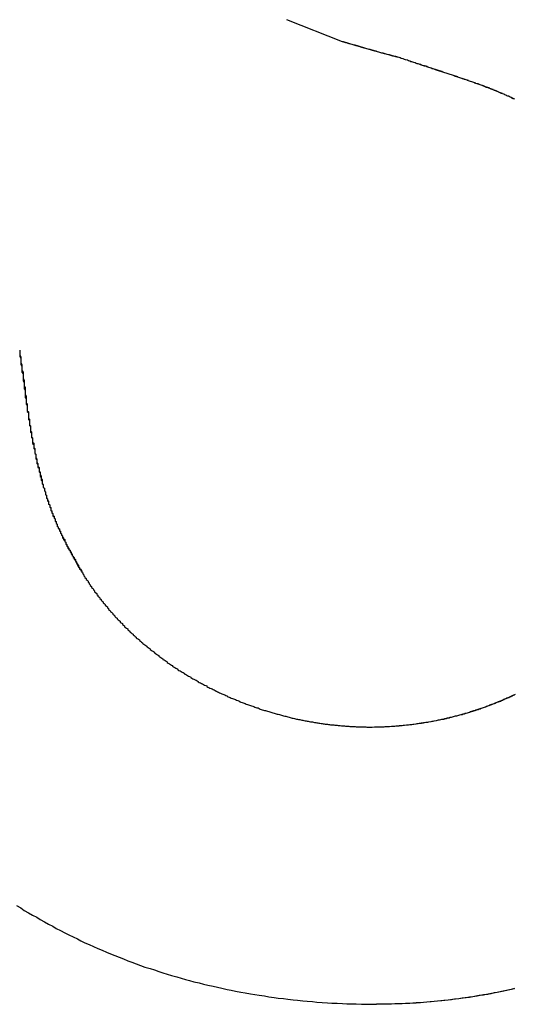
# Model space of a CAD drawing. Extents: x 1107 to 4046, y 937 to 3355.
# Tile 778 of 861: x 3055.159 to 3055.622, y 1749.365 to 1750.286. Entities that reach past the tile are written whole.
import ezdxf

# ---------------------------------------------------------------- set-up
doc = ezdxf.new("R2010")
doc.units = 0
doc.layers.add('KF_VIDA_L___C_LEFT', color=7, linetype='CONTINUOUS')

# ---------------------------------------------------------------- blocks, each defined once
blk = doc.blocks.new('KF_VIDA_L___C_LEFT')
at = {"layer": 'KF_VIDA_L___C_LEFT'}
blk.add_line((166.15814, 61.05241), (166.10585, 61.07299), dxfattribs=at)
blk.add_line((166.15814, 61.05241), (166.10585, 61.07299), dxfattribs=at)
for points in [[(166.211, 61.0377, 0), (166.21, 61.0378, 0), (166.21, 61.0379, 0), (166.209, 61.038, 0), (166.209, 61.0382, 0), (166.208, 61.0383, 0), (166.208, 61.0385, 0), (166.207, 61.0386, 0), (166.207, 61.0387, 0), (166.206, 61.0389, 0), (166.205, 61.039, 0), (166.205, 61.0391, 0), (166.204, 61.0393, 0), (166.204, 61.0394, 0), (166.203, 61.0395, 0), (166.203, 61.0397, 0), (166.202, 61.0398, 0), (166.202, 61.04, 0), (166.201, 61.0401, 0), (166.201, 61.0402, 0), (166.2, 61.0404, 0), (166.2, 61.0405, 0), (166.199, 61.0407, 0), (166.199, 61.0408, 0), (166.198, 61.041, 0), (166.198, 61.0411, 0), (166.197, 61.0413, 0), (166.197, 61.0414, 0), (166.196, 61.0415, 0), (166.196, 61.0417, 0), (166.195, 61.0418, 0), (166.194, 61.042, 0), (166.194, 61.0421, 0), (166.193, 61.0423, 0), (166.193, 61.0424, 0), (166.192, 61.0426, 0), (166.192, 61.0427, 0), (166.191, 61.0429, 0), (166.191, 61.043, 0), (166.19, 61.0432, 0), (166.19, 61.0433, 0), (166.189, 61.0435, 0), (166.188, 61.0436, 0), (166.188, 61.0438, 0), (166.187, 61.0439, 0), (166.187, 61.0441, 0), (166.186, 61.0442, 0), (166.186, 61.0444, 0), (166.185, 61.0446, 0), (166.185, 61.0447, 0), (166.184, 61.0449, 0), (166.184, 61.045, 0), (166.183, 61.0452, 0), (166.182, 61.0453, 0), (166.182, 61.0455, 0), (166.181, 61.0457, 0), (166.181, 61.0458, 0), (166.18, 61.046, 0), (166.18, 61.0461, 0), (166.179, 61.0463, 0), (166.178, 61.0465, 0), (166.178, 61.0466, 0), (166.177, 61.0468, 0), (166.177, 61.0469, 0), (166.176, 61.0471, 0), (166.176, 61.0473, 0), (166.175, 61.0474, 0), (166.175, 61.0476, 0), (166.174, 61.0478, 0), (166.173, 61.0479, 0), (166.173, 61.0481, 0), (166.172, 61.0483, 0), (166.172, 61.0484, 0), (166.171, 61.0486, 0), (166.17, 61.0488, 0), (166.17, 61.0489, 0), (166.169, 61.0491, 0), (166.169, 61.0493, 0), (166.168, 61.0494, 0), (166.168, 61.0496, 0), (166.167, 61.0498, 0), (166.166, 61.05, 0), (166.166, 61.0501, 0), (166.165, 61.0503, 0), (166.165, 61.0505, 0), (166.164, 61.0506, 0), (166.163, 61.0508, 0), (166.163, 61.051, 0), (166.162, 61.0512, 0), (166.162, 61.0513, 0), (166.161, 61.0515, 0), (166.161, 61.0517, 0), (166.16, 61.0519, 0), (166.159, 61.0521, 0), (166.159, 61.0522, 0), (166.158, 61.0524, 0)], [(166.211, 61.0377, 0), (166.21, 61.0378, 0), (166.21, 61.0379, 0), (166.209, 61.0381, 0), (166.208, 61.0382, 0), (166.208, 61.0384, 0), (166.207, 61.0385, 0), (166.207, 61.0386, 0), (166.206, 61.0388, 0), (166.206, 61.0389, 0), (166.205, 61.0391, 0), (166.205, 61.0392, 0), (166.204, 61.0394, 0), (166.204, 61.0395, 0), (166.203, 61.0396, 0), (166.203, 61.0398, 0), (166.202, 61.0399, 0), (166.202, 61.0401, 0), (166.201, 61.0402, 0), (166.2, 61.0404, 0), (166.2, 61.0405, 0), (166.199, 61.0407, 0), (166.199, 61.0408, 0), (166.198, 61.041, 0), (166.198, 61.0411, 0), (166.197, 61.0412, 0), (166.197, 61.0414, 0), (166.196, 61.0415, 0), (166.196, 61.0417, 0), (166.195, 61.0418, 0), (166.194, 61.042, 0), (166.194, 61.0421, 0), (166.193, 61.0423, 0), (166.193, 61.0424, 0), (166.192, 61.0426, 0), (166.192, 61.0427, 0), (166.191, 61.0429, 0), (166.191, 61.043, 0), (166.19, 61.0432, 0), (166.19, 61.0434, 0), (166.189, 61.0435, 0), (166.188, 61.0437, 0), (166.188, 61.0438, 0), (166.187, 61.044, 0), (166.187, 61.0441, 0), (166.186, 61.0443, 0), (166.186, 61.0444, 0), (166.185, 61.0446, 0), (166.185, 61.0447, 0), (166.184, 61.0449, 0), (166.184, 61.0451, 0), (166.183, 61.0452, 0), (166.182, 61.0454, 0), (166.182, 61.0455, 0), (166.181, 61.0457, 0), (166.181, 61.0458, 0), (166.18, 61.046, 0), (166.18, 61.0462, 0), (166.179, 61.0463, 0), (166.179, 61.0465, 0), (166.178, 61.0466, 0), (166.177, 61.0468, 0), (166.177, 61.0469, 0), (166.176, 61.0471, 0), (166.176, 61.0473, 0), (166.175, 61.0474, 0), (166.175, 61.0476, 0), (166.174, 61.0478, 0), (166.173, 61.0479, 0), (166.173, 61.0481, 0), (166.172, 61.0482, 0), (166.172, 61.0484, 0), (166.171, 61.0486, 0), (166.171, 61.0487, 0), (166.17, 61.0489, 0), (166.17, 61.0491, 0), (166.169, 61.0492, 0), (166.168, 61.0494, 0), (166.168, 61.0496, 0), (166.167, 61.0497, 0), (166.167, 61.0499, 0), (166.166, 61.05, 0), (166.166, 61.0502, 0), (166.165, 61.0504, 0), (166.164, 61.0505, 0), (166.164, 61.0507, 0), (166.163, 61.0509, 0), (166.163, 61.0511, 0), (166.162, 61.0512, 0), (166.162, 61.0514, 0), (166.161, 61.0516, 0), (166.16, 61.0517, 0), (166.16, 61.0519, 0), (166.159, 61.0521, 0), (166.159, 61.0522, 0), (166.158, 61.0524, 0)], [(166.319, 60.9989, 0), (166.318, 60.9992, 0), (166.317, 60.9995, 0), (166.317, 60.9998, 0), (166.316, 61.0001, 0), (166.315, 61.0004, 0), (166.315, 61.0007, 0), (166.314, 61.001, 0), (166.313, 61.0013, 0), (166.313, 61.0016, 0), (166.312, 61.0019, 0), (166.312, 61.0022, 0), (166.311, 61.0024, 0), (166.31, 61.0027, 0), (166.31, 61.003, 0), (166.309, 61.0033, 0), (166.308, 61.0036, 0), (166.308, 61.0038, 0), (166.307, 61.0041, 0), (166.306, 61.0044, 0), (166.306, 61.0047, 0), (166.305, 61.0049, 0), (166.304, 61.0052, 0), (166.304, 61.0055, 0), (166.303, 61.0058, 0), (166.303, 61.006, 0), (166.302, 61.0063, 0), (166.301, 61.0066, 0), (166.301, 61.0068, 0), (166.3, 61.0071, 0), (166.299, 61.0074, 0), (166.299, 61.0076, 0), (166.298, 61.0079, 0), (166.297, 61.0081, 0), (166.297, 61.0084, 0), (166.296, 61.0087, 0), (166.295, 61.0089, 0), (166.295, 61.0092, 0), (166.294, 61.0095, 0), (166.293, 61.0097, 0), (166.292, 61.01, 0), (166.292, 61.0102, 0), (166.291, 61.0105, 0), (166.29, 61.0108, 0), (166.29, 61.011, 0), (166.289, 61.0113, 0), (166.288, 61.0116, 0), (166.288, 61.0118, 0), (166.287, 61.0121, 0), (166.286, 61.0123, 0), (166.285, 61.0126, 0), (166.285, 61.0129, 0), (166.284, 61.0131, 0), (166.283, 61.0134, 0), (166.282, 61.0137, 0), (166.282, 61.014, 0), (166.281, 61.0142, 0), (166.28, 61.0145, 0), (166.279, 61.0148, 0), (166.279, 61.015, 0), (166.278, 61.0153, 0), (166.277, 61.0156, 0), (166.276, 61.0159, 0), (166.275, 61.0161, 0), (166.275, 61.0164, 0), (166.274, 61.0167, 0), (166.273, 61.017, 0), (166.272, 61.0173, 0), (166.271, 61.0176, 0), (166.27, 61.0178, 0), (166.27, 61.0181, 0), (166.269, 61.0184, 0), (166.268, 61.0187, 0), (166.267, 61.019, 0), (166.266, 61.0193, 0), (166.265, 61.0196, 0), (166.264, 61.0199, 0), (166.263, 61.0202, 0), (166.263, 61.0205, 0), (166.262, 61.0208, 0), (166.261, 61.0211, 0), (166.26, 61.0214, 0), (166.259, 61.0218, 0), (166.258, 61.0221, 0), (166.257, 61.0224, 0), (166.256, 61.0227, 0), (166.255, 61.023, 0), (166.254, 61.0234, 0), (166.253, 61.0237, 0), (166.252, 61.024, 0), (166.251, 61.0244, 0), (166.25, 61.0247, 0), (166.249, 61.025, 0), (166.248, 61.0254, 0), (166.247, 61.0257, 0), (166.246, 61.0261, 0), (166.245, 61.0264, 0), (166.244, 61.0268, 0), (166.242, 61.0271, 0), (166.241, 61.0275, 0), (166.24, 61.0279, 0), (166.239, 61.0282, 0), (166.238, 61.0286, 0), (166.237, 61.029, 0), (166.236, 61.0294, 0), (166.235, 61.0297, 0), (166.233, 61.0301, 0), (166.232, 61.0305, 0), (166.231, 61.0309, 0), (166.23, 61.0313, 0), (166.229, 61.0317, 0), (166.227, 61.0321, 0), (166.226, 61.0325, 0), (166.225, 61.0329, 0), (166.224, 61.0333, 0), (166.222, 61.0337, 0), (166.221, 61.0342, 0), (166.22, 61.0346, 0), (166.219, 61.035, 0), (166.217, 61.0354, 0), (166.216, 61.0359, 0), (166.215, 61.0363, 0), (166.213, 61.0368, 0), (166.212, 61.0372, 0), (166.211, 61.0377, 0)], [(166.319, 60.9988, 0), (166.318, 60.9991, 0), (166.317, 60.9994, 0), (166.317, 60.9997, 0), (166.316, 61.0001, 0), (166.315, 61.0004, 0), (166.315, 61.0007, 0), (166.314, 61.001, 0), (166.314, 61.0013, 0), (166.313, 61.0016, 0), (166.312, 61.0019, 0), (166.312, 61.0022, 0), (166.311, 61.0024, 0), (166.31, 61.0027, 0), (166.31, 61.003, 0), (166.309, 61.0033, 0), (166.308, 61.0036, 0), (166.308, 61.0039, 0), (166.307, 61.0042, 0), (166.306, 61.0045, 0), (166.306, 61.0047, 0), (166.305, 61.005, 0), (166.304, 61.0053, 0), (166.304, 61.0056, 0), (166.303, 61.0058, 0), (166.302, 61.0061, 0), (166.302, 61.0064, 0), (166.301, 61.0067, 0), (166.3, 61.0069, 0), (166.3, 61.0072, 0), (166.299, 61.0075, 0), (166.298, 61.0077, 0), (166.298, 61.008, 0), (166.297, 61.0083, 0), (166.296, 61.0086, 0), (166.296, 61.0088, 0), (166.295, 61.0091, 0), (166.294, 61.0094, 0), (166.294, 61.0096, 0), (166.293, 61.0099, 0), (166.292, 61.0102, 0), (166.291, 61.0104, 0), (166.291, 61.0107, 0), (166.29, 61.011, 0), (166.289, 61.0112, 0), (166.289, 61.0115, 0), (166.288, 61.0118, 0), (166.287, 61.012, 0), (166.286, 61.0123, 0), (166.286, 61.0126, 0), (166.285, 61.0128, 0), (166.284, 61.0131, 0), (166.283, 61.0134, 0), (166.283, 61.0136, 0), (166.282, 61.0139, 0), (166.281, 61.0142, 0), (166.28, 61.0144, 0), (166.28, 61.0147, 0), (166.279, 61.015, 0), (166.278, 61.0153, 0), (166.277, 61.0155, 0), (166.276, 61.0158, 0), (166.276, 61.0161, 0), (166.275, 61.0164, 0), (166.274, 61.0167, 0), (166.273, 61.0169, 0), (166.272, 61.0172, 0), (166.272, 61.0175, 0), (166.271, 61.0178, 0), (166.27, 61.0181, 0), (166.269, 61.0184, 0), (166.268, 61.0186, 0), (166.267, 61.0189, 0), (166.266, 61.0192, 0), (166.266, 61.0195, 0), (166.265, 61.0198, 0), (166.264, 61.0201, 0), (166.263, 61.0204, 0), (166.262, 61.0207, 0), (166.261, 61.021, 0), (166.26, 61.0213, 0), (166.259, 61.0216, 0), (166.258, 61.022, 0), (166.257, 61.0223, 0), (166.256, 61.0226, 0), (166.255, 61.0229, 0), (166.254, 61.0232, 0), (166.253, 61.0235, 0), (166.252, 61.0239, 0), (166.251, 61.0242, 0), (166.25, 61.0245, 0), (166.249, 61.0249, 0), (166.248, 61.0252, 0), (166.247, 61.0255, 0), (166.246, 61.0259, 0), (166.245, 61.0262, 0), (166.244, 61.0266, 0), (166.243, 61.0269, 0), (166.242, 61.0273, 0), (166.241, 61.0276, 0), (166.24, 61.028, 0), (166.239, 61.0283, 0), (166.238, 61.0287, 0), (166.237, 61.0291, 0), (166.235, 61.0294, 0), (166.234, 61.0298, 0), (166.233, 61.0302, 0), (166.232, 61.0306, 0), (166.231, 61.031, 0), (166.23, 61.0314, 0), (166.228, 61.0317, 0), (166.227, 61.0321, 0), (166.226, 61.0325, 0), (166.225, 61.0329, 0), (166.224, 61.0334, 0), (166.222, 61.0338, 0), (166.221, 61.0342, 0), (166.22, 61.0346, 0), (166.219, 61.035, 0), (166.217, 61.0355, 0), (166.216, 61.0359, 0), (166.215, 61.0363, 0), (166.213, 61.0368, 0), (166.212, 61.0372, 0), (166.211, 61.0377, 0)], [(166.319, 60.1666, 0), (166.316, 60.1658, 0), (166.313, 60.1651, 0), (166.31, 60.1644, 0), (166.307, 60.1638, 0), (166.303, 60.1631, 0), (166.3, 60.1625, 0), (166.297, 60.1618, 0), (166.294, 60.1612, 0), (166.29, 60.1607, 0), (166.287, 60.1601, 0), (166.284, 60.1596, 0), (166.28, 60.159, 0), (166.277, 60.1585, 0), (166.274, 60.158, 0), (166.271, 60.1576, 0), (166.267, 60.1571, 0), (166.264, 60.1567, 0), (166.261, 60.1563, 0), (166.257, 60.1559, 0), (166.254, 60.1555, 0), (166.251, 60.1551, 0), (166.247, 60.1548, 0), (166.244, 60.1545, 0), (166.241, 60.1542, 0), (166.237, 60.1539, 0), (166.234, 60.1536, 0), (166.231, 60.1534, 0), (166.227, 60.1532, 0), (166.224, 60.1529, 0), (166.221, 60.1528, 0), (166.217, 60.1526, 0), (166.214, 60.1524, 0), (166.21, 60.1523, 0), (166.207, 60.1522, 0), (166.204, 60.1521, 0), (166.2, 60.152, 0), (166.197, 60.152, 0), (166.194, 60.1519, 0), (166.19, 60.1519, 0)], [(166.319, 60.1663, 0), (166.316, 60.1656, 0), (166.312, 60.1649, 0), (166.309, 60.1642, 0), (166.306, 60.1636, 0), (166.303, 60.1629, 0), (166.299, 60.1623, 0), (166.296, 60.1617, 0), (166.293, 60.1611, 0), (166.29, 60.1605, 0), (166.286, 60.16, 0), (166.283, 60.1594, 0), (166.28, 60.1589, 0), (166.277, 60.1584, 0), (166.273, 60.1579, 0), (166.27, 60.1575, 0), (166.267, 60.157, 0), (166.263, 60.1566, 0), (166.26, 60.1562, 0), (166.257, 60.1558, 0), (166.253, 60.1554, 0), (166.25, 60.1551, 0), (166.247, 60.1547, 0), (166.244, 60.1544, 0), (166.24, 60.1541, 0), (166.237, 60.1538, 0), (166.234, 60.1536, 0), (166.23, 60.1533, 0), (166.227, 60.1531, 0), (166.224, 60.1529, 0), (166.22, 60.1527, 0), (166.217, 60.1526, 0), (166.214, 60.1524, 0), (166.21, 60.1523, 0), (166.207, 60.1522, 0), (166.204, 60.1521, 0), (166.2, 60.152, 0), (166.197, 60.152, 0), (166.194, 60.1519, 0), (166.19, 60.1519, 0)], [(165.856, 60.7638, 0), (165.856, 60.7618, 0), (165.856, 60.7598, 0), (165.856, 60.7578, 0), (165.857, 60.7559, 0), (165.857, 60.754, 0), (165.857, 60.7522, 0), (165.857, 60.7503, 0), (165.858, 60.7485, 0), (165.858, 60.7468, 0), (165.858, 60.745, 0), (165.858, 60.7433, 0), (165.859, 60.7416, 0), (165.859, 60.74, 0), (165.859, 60.7384, 0), (165.859, 60.7368, 0), (165.859, 60.7352, 0), (165.86, 60.7337, 0), (165.86, 60.7321, 0), (165.86, 60.7307, 0), (165.86, 60.7292, 0), (165.86, 60.7278, 0), (165.861, 60.7263, 0), (165.861, 60.7249, 0), (165.861, 60.7236, 0), (165.861, 60.7222, 0), (165.861, 60.7209, 0), (165.861, 60.7196, 0), (165.862, 60.7183, 0), (165.862, 60.717, 0), (165.862, 60.7158, 0), (165.862, 60.7146, 0), (165.862, 60.7134, 0), (165.863, 60.7122, 0), (165.863, 60.711, 0), (165.863, 60.7098, 0), (165.863, 60.7087, 0), (165.863, 60.7076, 0), (165.863, 60.7065, 0), (165.864, 60.7054, 0), (165.864, 60.7043, 0), (165.864, 60.7032, 0), (165.864, 60.7022, 0), (165.864, 60.7012, 0), (165.864, 60.7001, 0), (165.864, 60.6991, 0), (165.865, 60.6981, 0), (165.865, 60.6972, 0), (165.865, 60.6962, 0), (165.865, 60.6952, 0), (165.865, 60.6943, 0), (165.865, 60.6933, 0), (165.866, 60.6924, 0), (165.866, 60.6915, 0), (165.866, 60.6906, 0), (165.866, 60.6897, 0), (165.866, 60.6888, 0), (165.866, 60.6879, 0), (165.866, 60.6871, 0), (165.867, 60.6862, 0), (165.867, 60.6853, 0), (165.867, 60.6845, 0), (165.867, 60.6836, 0), (165.867, 60.6828, 0), (165.867, 60.682, 0), (165.868, 60.6812, 0), (165.868, 60.6803, 0), (165.868, 60.6795, 0), (165.868, 60.6787, 0), (165.868, 60.6779, 0), (165.868, 60.6771, 0), (165.868, 60.6764, 0), (165.869, 60.6756, 0), (165.869, 60.6748, 0), (165.869, 60.674, 0), (165.869, 60.6733, 0), (165.869, 60.6725, 0), (165.869, 60.6717, 0), (165.87, 60.671, 0), (165.87, 60.6702, 0), (165.87, 60.6695, 0), (165.87, 60.6687, 0), (165.87, 60.668, 0), (165.87, 60.6672, 0), (165.871, 60.6665, 0), (165.871, 60.6657, 0), (165.871, 60.665, 0), (165.871, 60.6643, 0), (165.871, 60.6635, 0), (165.871, 60.6628, 0), (165.871, 60.6621, 0), (165.872, 60.6614, 0), (165.872, 60.6606, 0), (165.872, 60.6599, 0), (165.872, 60.6592, 0), (165.872, 60.6585, 0), (165.872, 60.6578, 0), (165.873, 60.657, 0), (165.873, 60.6563, 0), (165.873, 60.6556, 0), (165.873, 60.6549, 0), (165.873, 60.6542, 0), (165.874, 60.6535, 0), (165.874, 60.6528, 0), (165.874, 60.6521, 0), (165.874, 60.6514, 0), (165.874, 60.6507, 0), (165.874, 60.6499, 0), (165.875, 60.6492, 0), (165.875, 60.6485, 0), (165.875, 60.6478, 0), (165.875, 60.6471, 0), (165.875, 60.6464, 0), (165.875, 60.6457, 0), (165.876, 60.645, 0), (165.876, 60.6443, 0), (165.876, 60.6437, 0), (165.876, 60.643, 0), (165.876, 60.6423, 0), (165.877, 60.6416, 0), (165.877, 60.6409, 0), (165.877, 60.6402, 0), (165.877, 60.6395, 0), (165.877, 60.6388, 0), (165.878, 60.6382, 0), (165.878, 60.6375, 0), (165.878, 60.6368, 0), (165.878, 60.6361, 0), (165.878, 60.6354, 0), (165.879, 60.6348, 0), (165.879, 60.6341, 0), (165.879, 60.6334, 0), (165.879, 60.6328, 0), (165.879, 60.6321, 0), (165.88, 60.6314, 0), (165.88, 60.6308, 0), (165.88, 60.6301, 0), (165.88, 60.6294, 0), (165.88, 60.6288, 0), (165.881, 60.6281, 0), (165.881, 60.6275, 0), (165.881, 60.6268, 0), (165.881, 60.6262, 0), (165.881, 60.6255, 0), (165.882, 60.6249, 0), (165.882, 60.6242, 0), (165.882, 60.6236, 0), (165.882, 60.6229, 0), (165.883, 60.6223, 0), (165.883, 60.6217, 0), (165.883, 60.621, 0), (165.883, 60.6204, 0), (165.883, 60.6197, 0), (165.884, 60.6191, 0), (165.884, 60.6185, 0), (165.884, 60.6178, 0), (165.884, 60.6172, 0), (165.885, 60.6166, 0), (165.885, 60.6159, 0), (165.885, 60.6153, 0), (165.885, 60.6147, 0), (165.885, 60.614, 0), (165.886, 60.6134, 0), (165.886, 60.6128, 0), (165.886, 60.6122, 0), (165.886, 60.6115, 0), (165.887, 60.6109, 0), (165.887, 60.6103, 0), (165.887, 60.6097, 0), (165.887, 60.6091, 0), (165.888, 60.6084, 0), (165.888, 60.6078, 0), (165.888, 60.6072, 0), (165.888, 60.6066, 0), (165.889, 60.606, 0), (165.889, 60.6053, 0), (165.889, 60.6047, 0), (165.889, 60.6041, 0), (165.89, 60.6035, 0), (165.89, 60.6029, 0), (165.89, 60.6023, 0), (165.89, 60.6017, 0), (165.891, 60.601, 0), (165.891, 60.6004, 0), (165.891, 60.5998, 0), (165.891, 60.5992, 0), (165.892, 60.5986, 0), (165.892, 60.598, 0), (165.892, 60.5974, 0), (165.893, 60.5968, 0), (165.893, 60.5962, 0), (165.893, 60.5956, 0), (165.893, 60.595, 0), (165.894, 60.5944, 0), (165.894, 60.5937, 0), (165.894, 60.5931, 0), (165.894, 60.5925, 0), (165.895, 60.5919, 0), (165.895, 60.5913, 0), (165.895, 60.5907, 0), (165.896, 60.5901, 0), (165.896, 60.5895, 0), (165.896, 60.5889, 0), (165.896, 60.5883, 0), (165.897, 60.5877, 0), (165.897, 60.5871, 0), (165.897, 60.5865, 0), (165.898, 60.5859, 0), (165.898, 60.5853, 0), (165.898, 60.5847, 0), (165.899, 60.5841, 0), (165.899, 60.5835, 0), (165.899, 60.5829, 0), (165.899, 60.5823, 0), (165.9, 60.5817, 0), (165.9, 60.5811, 0), (165.9, 60.5805, 0), (165.901, 60.5799, 0), (165.901, 60.5793, 0), (165.901, 60.5787, 0), (165.902, 60.5781, 0), (165.902, 60.5775, 0), (165.902, 60.5769, 0), (165.903, 60.5763, 0), (165.903, 60.5757, 0), (165.903, 60.5752, 0), (165.904, 60.5746, 0), (165.904, 60.574, 0), (165.904, 60.5734, 0), (165.905, 60.5728, 0), (165.905, 60.5722, 0), (165.905, 60.5716, 0), (165.906, 60.571, 0), (165.906, 60.5704, 0), (165.906, 60.5698, 0), (165.907, 60.5692, 0), (165.907, 60.5686, 0), (165.907, 60.568, 0), (165.908, 60.5674, 0), (165.908, 60.5668, 0), (165.908, 60.5662, 0), (165.909, 60.5656, 0), (165.909, 60.565, 0), (165.909, 60.5644, 0), (165.91, 60.5637, 0), (165.91, 60.5631, 0), (165.91, 60.5625, 0), (165.911, 60.5619, 0), (165.911, 60.5613, 0), (165.911, 60.5607, 0), (165.912, 60.5601, 0), (165.912, 60.5595, 0), (165.913, 60.5589, 0), (165.913, 60.5583, 0), (165.913, 60.5577, 0), (165.914, 60.5571, 0)], [(165.856, 60.7638, 0), (165.856, 60.7617, 0), (165.856, 60.7596, 0), (165.857, 60.7576, 0), (165.857, 60.7556, 0), (165.857, 60.7537, 0), (165.857, 60.7518, 0), (165.858, 60.75, 0), (165.858, 60.7482, 0), (165.858, 60.7465, 0), (165.858, 60.7448, 0), (165.859, 60.7432, 0), (165.859, 60.7416, 0), (165.859, 60.74, 0), (165.859, 60.7385, 0), (165.859, 60.7371, 0), (165.86, 60.7356, 0), (165.86, 60.7342, 0), (165.86, 60.7329, 0), (165.86, 60.7315, 0), (165.86, 60.7302, 0), (165.861, 60.729, 0), (165.861, 60.7277, 0), (165.861, 60.7265, 0), (165.861, 60.7253, 0), (165.861, 60.7242, 0), (165.861, 60.7231, 0), (165.861, 60.7219, 0), (165.862, 60.7208, 0), (165.862, 60.7198, 0), (165.862, 60.7187, 0), (165.862, 60.7177, 0), (165.862, 60.7167, 0), (165.862, 60.7157, 0), (165.862, 60.7147, 0), (165.863, 60.7137, 0), (165.863, 60.7127, 0), (165.863, 60.7118, 0), (165.863, 60.7108, 0), (165.863, 60.7099, 0), (165.863, 60.709, 0), (165.863, 60.7081, 0), (165.863, 60.7072, 0), (165.864, 60.7063, 0), (165.864, 60.7054, 0), (165.864, 60.7045, 0), (165.864, 60.7036, 0), (165.864, 60.7027, 0), (165.864, 60.7018, 0), (165.864, 60.7009, 0), (165.864, 60.7001, 0), (165.865, 60.6992, 0), (165.865, 60.6983, 0), (165.865, 60.6974, 0), (165.865, 60.6965, 0), (165.865, 60.6956, 0), (165.865, 60.6948, 0), (165.865, 60.6939, 0), (165.866, 60.693, 0), (165.866, 60.6921, 0), (165.866, 60.6912, 0), (165.866, 60.6903, 0), (165.866, 60.6893, 0), (165.866, 60.6884, 0), (165.867, 60.6875, 0), (165.867, 60.6866, 0), (165.867, 60.6856, 0), (165.867, 60.6847, 0), (165.867, 60.6837, 0), (165.867, 60.6828, 0), (165.868, 60.6818, 0), (165.868, 60.6808, 0), (165.868, 60.6799, 0), (165.868, 60.6789, 0), (165.868, 60.6779, 0), (165.869, 60.6769, 0), (165.869, 60.6759, 0), (165.869, 60.6748, 0), (165.869, 60.6738, 0), (165.869, 60.6728, 0), (165.87, 60.6717, 0), (165.87, 60.6707, 0), (165.87, 60.6696, 0), (165.87, 60.6685, 0), (165.87, 60.6675, 0), (165.871, 60.6664, 0), (165.871, 60.6653, 0), (165.871, 60.6642, 0), (165.871, 60.6631, 0), (165.872, 60.662, 0), (165.872, 60.6609, 0), (165.872, 60.6597, 0), (165.872, 60.6586, 0), (165.873, 60.6575, 0), (165.873, 60.6563, 0), (165.873, 60.6552, 0), (165.874, 60.6541, 0), (165.874, 60.6529, 0), (165.874, 60.6518, 0), (165.874, 60.6506, 0), (165.875, 60.6495, 0), (165.875, 60.6483, 0), (165.875, 60.6471, 0), (165.876, 60.646, 0), (165.876, 60.6448, 0), (165.876, 60.6437, 0), (165.877, 60.6425, 0), (165.877, 60.6414, 0), (165.877, 60.6402, 0), (165.877, 60.6391, 0), (165.878, 60.6379, 0), (165.878, 60.6368, 0), (165.878, 60.6356, 0), (165.879, 60.6345, 0), (165.879, 60.6334, 0), (165.879, 60.6322, 0), (165.88, 60.6311, 0), (165.88, 60.63, 0), (165.88, 60.6289, 0), (165.881, 60.6278, 0), (165.881, 60.6267, 0), (165.881, 60.6256, 0), (165.882, 60.6245, 0), (165.882, 60.6234, 0), (165.883, 60.6223, 0), (165.883, 60.6212, 0), (165.883, 60.6202, 0), (165.884, 60.6191, 0), (165.884, 60.6181, 0), (165.884, 60.617, 0), (165.885, 60.616, 0), (165.885, 60.6149, 0), (165.885, 60.6139, 0), (165.886, 60.6129, 0), (165.886, 60.6119, 0), (165.887, 60.6109, 0), (165.887, 60.6099, 0), (165.887, 60.6089, 0), (165.888, 60.6079, 0), (165.888, 60.6069, 0), (165.889, 60.6059, 0), (165.889, 60.605, 0), (165.889, 60.604, 0), (165.89, 60.603, 0), (165.89, 60.6021, 0), (165.891, 60.6011, 0), (165.891, 60.6002, 0), (165.891, 60.5993, 0), (165.892, 60.5983, 0), (165.892, 60.5974, 0), (165.893, 60.5965, 0), (165.893, 60.5956, 0), (165.893, 60.5947, 0), (165.894, 60.5938, 0), (165.894, 60.5929, 0), (165.895, 60.592, 0), (165.895, 60.5911, 0), (165.896, 60.5902, 0), (165.896, 60.5893, 0), (165.897, 60.5884, 0), (165.897, 60.5875, 0), (165.898, 60.5866, 0), (165.898, 60.5857, 0), (165.898, 60.5848, 0), (165.899, 60.5839, 0), (165.899, 60.583, 0), (165.9, 60.5821, 0), (165.9, 60.5812, 0), (165.901, 60.5803, 0), (165.901, 60.5794, 0), (165.902, 60.5785, 0), (165.902, 60.5775, 0), (165.903, 60.5766, 0), (165.903, 60.5757, 0), (165.904, 60.5747, 0), (165.904, 60.5738, 0), (165.905, 60.5728, 0), (165.905, 60.5719, 0), (165.906, 60.5709, 0), (165.907, 60.5699, 0), (165.907, 60.5689, 0), (165.908, 60.5679, 0), (165.908, 60.5669, 0), (165.909, 60.5659, 0), (165.909, 60.5648, 0), (165.91, 60.5638, 0), (165.911, 60.5627, 0), (165.911, 60.5616, 0), (165.912, 60.5605, 0), (165.912, 60.5594, 0), (165.913, 60.5582, 0), (165.914, 60.5571, 0)], [(166.184, 60.4113, 0), (166.186, 60.4113, 0), (166.188, 60.4114, 0), (166.19, 60.4114, 0), (166.191, 60.4114, 0), (166.193, 60.4115, 0), (166.195, 60.4116, 0), (166.197, 60.4116, 0), (166.199, 60.4117, 0), (166.2, 60.4118, 0), (166.202, 60.4119, 0), (166.204, 60.412, 0), (166.206, 60.4121, 0), (166.208, 60.4123, 0), (166.209, 60.4124, 0), (166.211, 60.4126, 0), (166.213, 60.4127, 0), (166.215, 60.4129, 0), (166.216, 60.4131, 0), (166.218, 60.4133, 0), (166.22, 60.4135, 0), (166.222, 60.4137, 0), (166.224, 60.4139, 0), (166.225, 60.4141, 0), (166.227, 60.4143, 0), (166.229, 60.4146, 0), (166.231, 60.4148, 0), (166.232, 60.4151, 0), (166.234, 60.4154, 0), (166.236, 60.4157, 0), (166.238, 60.4159, 0), (166.239, 60.4163, 0), (166.241, 60.4166, 0), (166.243, 60.4169, 0), (166.244, 60.4172, 0), (166.246, 60.4175, 0), (166.248, 60.4179, 0), (166.25, 60.4183, 0), (166.251, 60.4186, 0), (166.253, 60.419, 0), (166.255, 60.4194, 0), (166.256, 60.4198, 0), (166.258, 60.4202, 0), (166.26, 60.4206, 0), (166.262, 60.421, 0), (166.263, 60.4214, 0), (166.265, 60.4219, 0), (166.267, 60.4223, 0), (166.268, 60.4228, 0), (166.27, 60.4233, 0), (166.272, 60.4237, 0), (166.273, 60.4242, 0), (166.275, 60.4247, 0), (166.277, 60.4252, 0), (166.278, 60.4257, 0), (166.28, 60.4263, 0), (166.282, 60.4268, 0), (166.283, 60.4273, 0), (166.285, 60.4279, 0), (166.287, 60.4284, 0), (166.288, 60.429, 0), (166.29, 60.4296, 0), (166.292, 60.4302, 0), (166.293, 60.4308, 0), (166.295, 60.4314, 0), (166.296, 60.432, 0), (166.298, 60.4326, 0), (166.3, 60.4332, 0), (166.301, 60.4339, 0), (166.303, 60.4345, 0), (166.304, 60.4352, 0), (166.306, 60.4358, 0), (166.308, 60.4365, 0), (166.309, 60.4372, 0), (166.311, 60.4379, 0), (166.312, 60.4386, 0), (166.314, 60.4393, 0), (166.316, 60.44, 0), (166.317, 60.4407, 0), (166.319, 60.4414, 0)], [(166.184, 60.4113, 0), (166.186, 60.4113, 0), (166.188, 60.4114, 0), (166.19, 60.4114, 0), (166.191, 60.4114, 0), (166.193, 60.4115, 0), (166.195, 60.4116, 0), (166.197, 60.4116, 0), (166.198, 60.4117, 0), (166.2, 60.4118, 0), (166.202, 60.4119, 0), (166.204, 60.412, 0), (166.206, 60.4121, 0), (166.207, 60.4122, 0), (166.209, 60.4124, 0), (166.211, 60.4125, 0), (166.213, 60.4127, 0), (166.214, 60.4128, 0), (166.216, 60.413, 0), (166.218, 60.4132, 0), (166.22, 60.4134, 0), (166.221, 60.4136, 0), (166.223, 60.4138, 0), (166.225, 60.414, 0), (166.227, 60.4143, 0), (166.228, 60.4145, 0), (166.23, 60.4148, 0), (166.232, 60.415, 0), (166.234, 60.4153, 0), (166.235, 60.4156, 0), (166.237, 60.4158, 0), (166.239, 60.4161, 0), (166.241, 60.4164, 0), (166.242, 60.4168, 0), (166.244, 60.4171, 0), (166.246, 60.4174, 0), (166.247, 60.4178, 0), (166.249, 60.4181, 0), (166.251, 60.4185, 0), (166.253, 60.4188, 0), (166.254, 60.4192, 0), (166.256, 60.4196, 0), (166.258, 60.42, 0), (166.259, 60.4204, 0), (166.261, 60.4208, 0), (166.263, 60.4213, 0), (166.264, 60.4217, 0), (166.266, 60.4221, 0), (166.268, 60.4226, 0), (166.27, 60.4231, 0), (166.271, 60.4235, 0), (166.273, 60.424, 0), (166.275, 60.4245, 0), (166.276, 60.425, 0), (166.278, 60.4255, 0), (166.28, 60.426, 0), (166.281, 60.4266, 0), (166.283, 60.4271, 0), (166.285, 60.4276, 0), (166.286, 60.4282, 0), (166.288, 60.4288, 0), (166.289, 60.4293, 0), (166.291, 60.4299, 0), (166.293, 60.4305, 0), (166.294, 60.4311, 0), (166.296, 60.4317, 0), (166.298, 60.4323, 0), (166.299, 60.433, 0), (166.301, 60.4336, 0), (166.302, 60.4342, 0), (166.304, 60.4349, 0), (166.306, 60.4356, 0), (166.307, 60.4362, 0), (166.309, 60.4369, 0), (166.31, 60.4376, 0), (166.312, 60.4383, 0), (166.314, 60.439, 0), (166.315, 60.4397, 0), (166.317, 60.4404, 0), (166.318, 60.4412, 0), (166.32, 60.4419, 0)], [(165.914, 60.5571, 0), (165.914, 60.5562, 0), (165.915, 60.5554, 0), (165.915, 60.5545, 0), (165.916, 60.5536, 0), (165.916, 60.5528, 0), (165.917, 60.5519, 0), (165.917, 60.5511, 0), (165.918, 60.5503, 0), (165.918, 60.5494, 0), (165.919, 60.5486, 0), (165.92, 60.5477, 0), (165.92, 60.5469, 0), (165.921, 60.5461, 0), (165.921, 60.5452, 0), (165.922, 60.5444, 0), (165.922, 60.5436, 0), (165.923, 60.5428, 0), (165.923, 60.5419, 0), (165.924, 60.5411, 0), (165.925, 60.5403, 0), (165.925, 60.5395, 0), (165.926, 60.5387, 0), (165.926, 60.5379, 0), (165.927, 60.537, 0), (165.928, 60.5362, 0), (165.928, 60.5354, 0), (165.929, 60.5346, 0), (165.929, 60.5338, 0), (165.93, 60.533, 0), (165.931, 60.5322, 0), (165.931, 60.5314, 0), (165.932, 60.5306, 0), (165.932, 60.5299, 0), (165.933, 60.5291, 0), (165.934, 60.5283, 0), (165.934, 60.5275, 0), (165.935, 60.5267, 0), (165.936, 60.526, 0), (165.936, 60.5252, 0), (165.937, 60.5244, 0), (165.938, 60.5236, 0), (165.938, 60.5229, 0), (165.939, 60.5221, 0), (165.939, 60.5213, 0), (165.94, 60.5206, 0), (165.941, 60.5198, 0), (165.941, 60.5191, 0), (165.942, 60.5183, 0), (165.943, 60.5176, 0), (165.943, 60.5168, 0), (165.944, 60.5161, 0), (165.945, 60.5153, 0), (165.945, 60.5146, 0), (165.946, 60.5138, 0), (165.947, 60.5131, 0), (165.947, 60.5124, 0), (165.948, 60.5116, 0), (165.949, 60.5109, 0), (165.95, 60.5102, 0), (165.95, 60.5094, 0), (165.951, 60.5087, 0), (165.952, 60.508, 0), (165.952, 60.5073, 0), (165.953, 60.5066, 0), (165.954, 60.5059, 0), (165.954, 60.5051, 0), (165.955, 60.5044, 0), (165.956, 60.5037, 0), (165.957, 60.503, 0), (165.957, 60.5023, 0), (165.958, 60.5016, 0), (165.959, 60.5009, 0), (165.959, 60.5002, 0), (165.96, 60.4996, 0), (165.961, 60.4989, 0), (165.962, 60.4982, 0), (165.962, 60.4975, 0), (165.963, 60.4968, 0), (165.964, 60.4961, 0), (165.965, 60.4955, 0), (165.965, 60.4948, 0), (165.966, 60.4941, 0), (165.967, 60.4934, 0), (165.968, 60.4928, 0), (165.968, 60.4921, 0), (165.969, 60.4915, 0), (165.97, 60.4908, 0), (165.971, 60.4901, 0), (165.971, 60.4895, 0), (165.972, 60.4888, 0), (165.973, 60.4882, 0), (165.974, 60.4875, 0), (165.975, 60.4869, 0), (165.975, 60.4863, 0), (165.976, 60.4856, 0), (165.977, 60.485, 0), (165.978, 60.4844, 0), (165.978, 60.4837, 0), (165.979, 60.4831, 0), (165.98, 60.4825, 0), (165.981, 60.4818, 0), (165.982, 60.4812, 0), (165.982, 60.4806, 0), (165.983, 60.48, 0), (165.984, 60.4794, 0), (165.985, 60.4788, 0), (165.986, 60.4782, 0), (165.986, 60.4775, 0), (165.987, 60.4769, 0), (165.988, 60.4763, 0), (165.989, 60.4757, 0), (165.99, 60.4752, 0), (165.99, 60.4746, 0), (165.991, 60.474, 0), (165.992, 60.4734, 0), (165.993, 60.4728, 0), (165.994, 60.4722, 0), (165.994, 60.4716, 0), (165.995, 60.4711, 0), (165.996, 60.4705, 0), (165.997, 60.4699, 0), (165.998, 60.4693, 0), (165.999, 60.4688, 0), (165.999, 60.4682, 0), (166, 60.4677, 0), (166.001, 60.4671, 0), (166.002, 60.4665, 0), (166.003, 60.466, 0), (166.004, 60.4654, 0), (166.004, 60.4649, 0), (166.005, 60.4643, 0), (166.006, 60.4638, 0), (166.007, 60.4633, 0), (166.008, 60.4627, 0), (166.009, 60.4622, 0), (166.01, 60.4616, 0), (166.01, 60.4611, 0), (166.011, 60.4606, 0), (166.012, 60.4601, 0), (166.013, 60.4595, 0), (166.014, 60.459, 0), (166.015, 60.4585, 0), (166.016, 60.458, 0), (166.016, 60.4575, 0), (166.017, 60.457, 0), (166.018, 60.4565, 0), (166.019, 60.456, 0), (166.02, 60.4555, 0), (166.021, 60.455, 0), (166.022, 60.4545, 0), (166.023, 60.454, 0), (166.023, 60.4535, 0), (166.024, 60.453, 0), (166.025, 60.4525, 0), (166.026, 60.452, 0), (166.027, 60.4516, 0), (166.028, 60.4511, 0), (166.029, 60.4506, 0), (166.03, 60.4501, 0), (166.031, 60.4497, 0), (166.031, 60.4492, 0), (166.032, 60.4487, 0), (166.033, 60.4483, 0), (166.034, 60.4478, 0), (166.035, 60.4474, 0), (166.036, 60.4469, 0), (166.037, 60.4465, 0), (166.038, 60.446, 0), (166.039, 60.4456, 0), (166.039, 60.4451, 0), (166.04, 60.4447, 0), (166.041, 60.4443, 0), (166.042, 60.4438, 0), (166.043, 60.4434, 0), (166.044, 60.443, 0), (166.045, 60.4425, 0), (166.046, 60.4421, 0), (166.047, 60.4417, 0), (166.048, 60.4413, 0), (166.049, 60.4409, 0), (166.05, 60.4405, 0), (166.05, 60.44, 0), (166.051, 60.4396, 0), (166.052, 60.4392, 0), (166.053, 60.4388, 0), (166.054, 60.4384, 0), (166.055, 60.438, 0), (166.056, 60.4376, 0), (166.057, 60.4373, 0), (166.058, 60.4369, 0), (166.059, 60.4365, 0), (166.06, 60.4361, 0), (166.061, 60.4357, 0), (166.062, 60.4353, 0), (166.062, 60.435, 0), (166.063, 60.4346, 0), (166.064, 60.4342, 0), (166.065, 60.4339, 0), (166.066, 60.4335, 0), (166.067, 60.4332, 0), (166.068, 60.4328, 0), (166.069, 60.4324, 0), (166.07, 60.4321, 0), (166.071, 60.4317, 0), (166.072, 60.4314, 0), (166.073, 60.4311, 0), (166.074, 60.4307, 0), (166.075, 60.4304, 0), (166.076, 60.43, 0), (166.077, 60.4297, 0), (166.078, 60.4294, 0), (166.079, 60.4291, 0), (166.08, 60.4287, 0), (166.08, 60.4284, 0), (166.081, 60.4281, 0), (166.082, 60.4278, 0), (166.083, 60.4275, 0), (166.084, 60.4272, 0), (166.085, 60.4269, 0), (166.086, 60.4266, 0), (166.087, 60.4263, 0), (166.088, 60.426, 0), (166.089, 60.4257, 0), (166.09, 60.4254, 0), (166.091, 60.4251, 0), (166.092, 60.4248, 0), (166.093, 60.4245, 0), (166.094, 60.4242, 0), (166.095, 60.424, 0), (166.096, 60.4237, 0), (166.097, 60.4234, 0), (166.098, 60.4232, 0), (166.099, 60.4229, 0), (166.1, 60.4226, 0), (166.101, 60.4224, 0), (166.102, 60.4221, 0), (166.103, 60.4219, 0), (166.104, 60.4216, 0), (166.105, 60.4214, 0), (166.106, 60.4211, 0), (166.107, 60.4209, 0), (166.108, 60.4206, 0), (166.108, 60.4204, 0), (166.109, 60.4202, 0), (166.11, 60.4199, 0), (166.111, 60.4197, 0), (166.112, 60.4195, 0), (166.113, 60.4193, 0), (166.114, 60.419, 0), (166.115, 60.4188, 0), (166.116, 60.4186, 0), (166.117, 60.4184, 0), (166.118, 60.4182, 0), (166.119, 60.418, 0), (166.12, 60.4178, 0), (166.121, 60.4176, 0), (166.122, 60.4174, 0), (166.123, 60.4172, 0), (166.124, 60.417, 0), (166.125, 60.4168, 0), (166.126, 60.4167, 0), (166.127, 60.4165, 0), (166.128, 60.4163, 0), (166.129, 60.4161, 0), (166.13, 60.416, 0), (166.131, 60.4158, 0), (166.132, 60.4156, 0), (166.133, 60.4155, 0), (166.134, 60.4153, 0), (166.135, 60.4151, 0), (166.136, 60.415, 0), (166.137, 60.4148, 0), (166.138, 60.4147, 0), (166.139, 60.4146, 0), (166.14, 60.4144, 0), (166.141, 60.4143, 0), (166.142, 60.4141, 0), (166.143, 60.414, 0), (166.144, 60.4139, 0), (166.145, 60.4138, 0), (166.146, 60.4136, 0), (166.147, 60.4135, 0), (166.148, 60.4134, 0), (166.149, 60.4133, 0), (166.15, 60.4132, 0), (166.151, 60.4131, 0), (166.152, 60.413, 0), (166.153, 60.4129, 0), (166.154, 60.4128, 0), (166.155, 60.4127, 0), (166.156, 60.4126, 0), (166.157, 60.4125, 0), (166.158, 60.4124, 0), (166.159, 60.4123, 0), (166.16, 60.4123, 0), (166.161, 60.4122, 0), (166.162, 60.4121, 0), (166.163, 60.412, 0), (166.164, 60.412, 0), (166.165, 60.4119, 0), (166.166, 60.4119, 0), (166.167, 60.4118, 0), (166.168, 60.4117, 0), (166.169, 60.4117, 0), (166.17, 60.4117, 0), (166.171, 60.4116, 0), (166.172, 60.4116, 0), (166.173, 60.4115, 0), (166.174, 60.4115, 0), (166.175, 60.4115, 0), (166.176, 60.4114, 0), (166.177, 60.4114, 0), (166.178, 60.4114, 0), (166.179, 60.4114, 0), (166.18, 60.4114, 0), (166.181, 60.4113, 0), (166.182, 60.4113, 0), (166.183, 60.4113, 0), (166.184, 60.4113, 0)], [(165.914, 60.5571, 0), (165.914, 60.5562, 0), (165.915, 60.5554, 0), (165.915, 60.5545, 0), (165.916, 60.5536, 0), (165.916, 60.5528, 0), (165.917, 60.5519, 0), (165.917, 60.5511, 0), (165.918, 60.5503, 0), (165.918, 60.5494, 0), (165.919, 60.5486, 0), (165.92, 60.5477, 0), (165.92, 60.5469, 0), (165.921, 60.5461, 0), (165.921, 60.5452, 0), (165.922, 60.5444, 0), (165.922, 60.5436, 0), (165.923, 60.5428, 0), (165.923, 60.5419, 0), (165.924, 60.5411, 0), (165.925, 60.5403, 0), (165.925, 60.5395, 0), (165.926, 60.5387, 0), (165.926, 60.5379, 0), (165.927, 60.537, 0), (165.928, 60.5362, 0), (165.928, 60.5354, 0), (165.929, 60.5346, 0), (165.929, 60.5338, 0), (165.93, 60.533, 0), (165.931, 60.5322, 0), (165.931, 60.5314, 0), (165.932, 60.5307, 0), (165.932, 60.5299, 0), (165.933, 60.5291, 0), (165.934, 60.5283, 0), (165.934, 60.5275, 0), (165.935, 60.5267, 0), (165.936, 60.526, 0), (165.936, 60.5252, 0), (165.937, 60.5244, 0), (165.938, 60.5236, 0), (165.938, 60.5229, 0), (165.939, 60.5221, 0), (165.939, 60.5213, 0), (165.94, 60.5206, 0), (165.941, 60.5198, 0), (165.941, 60.5191, 0), (165.942, 60.5183, 0), (165.943, 60.5176, 0), (165.943, 60.5168, 0), (165.944, 60.5161, 0), (165.945, 60.5153, 0), (165.945, 60.5146, 0), (165.946, 60.5138, 0), (165.947, 60.5131, 0), (165.947, 60.5124, 0), (165.948, 60.5116, 0), (165.949, 60.5109, 0), (165.95, 60.5102, 0), (165.95, 60.5094, 0), (165.951, 60.5087, 0), (165.952, 60.508, 0), (165.952, 60.5073, 0), (165.953, 60.5066, 0), (165.954, 60.5059, 0), (165.954, 60.5051, 0), (165.955, 60.5044, 0), (165.956, 60.5037, 0), (165.957, 60.503, 0), (165.957, 60.5023, 0), (165.958, 60.5016, 0), (165.959, 60.5009, 0), (165.959, 60.5002, 0), (165.96, 60.4996, 0), (165.961, 60.4989, 0), (165.962, 60.4982, 0), (165.962, 60.4975, 0), (165.963, 60.4968, 0), (165.964, 60.4961, 0), (165.965, 60.4955, 0), (165.965, 60.4948, 0), (165.966, 60.4941, 0), (165.967, 60.4934, 0), (165.968, 60.4928, 0), (165.968, 60.4921, 0), (165.969, 60.4915, 0), (165.97, 60.4908, 0), (165.971, 60.4901, 0), (165.971, 60.4895, 0), (165.972, 60.4888, 0), (165.973, 60.4882, 0), (165.974, 60.4875, 0), (165.975, 60.4869, 0), (165.975, 60.4863, 0), (165.976, 60.4856, 0), (165.977, 60.485, 0), (165.978, 60.4843, 0), (165.978, 60.4837, 0), (165.979, 60.4831, 0), (165.98, 60.4825, 0), (165.981, 60.4818, 0), (165.982, 60.4812, 0), (165.982, 60.4806, 0), (165.983, 60.48, 0), (165.984, 60.4794, 0), (165.985, 60.4788, 0), (165.986, 60.4782, 0), (165.986, 60.4775, 0), (165.987, 60.4769, 0), (165.988, 60.4763, 0), (165.989, 60.4757, 0), (165.99, 60.4752, 0), (165.99, 60.4746, 0), (165.991, 60.474, 0), (165.992, 60.4734, 0), (165.993, 60.4728, 0), (165.994, 60.4722, 0), (165.994, 60.4716, 0), (165.995, 60.4711, 0), (165.996, 60.4705, 0), (165.997, 60.4699, 0), (165.998, 60.4693, 0), (165.999, 60.4688, 0), (165.999, 60.4682, 0), (166, 60.4676, 0), (166.001, 60.4671, 0), (166.002, 60.4665, 0), (166.003, 60.466, 0), (166.004, 60.4654, 0), (166.004, 60.4649, 0), (166.005, 60.4643, 0), (166.006, 60.4638, 0), (166.007, 60.4633, 0), (166.008, 60.4627, 0), (166.009, 60.4622, 0), (166.01, 60.4616, 0), (166.01, 60.4611, 0), (166.011, 60.4606, 0), (166.012, 60.4601, 0), (166.013, 60.4595, 0), (166.014, 60.459, 0), (166.015, 60.4585, 0), (166.016, 60.458, 0), (166.016, 60.4575, 0), (166.017, 60.457, 0), (166.018, 60.4565, 0), (166.019, 60.456, 0), (166.02, 60.4555, 0), (166.021, 60.455, 0), (166.022, 60.4545, 0), (166.023, 60.454, 0), (166.023, 60.4535, 0), (166.024, 60.453, 0), (166.025, 60.4525, 0), (166.026, 60.452, 0), (166.027, 60.4516, 0), (166.028, 60.4511, 0), (166.029, 60.4506, 0), (166.03, 60.4501, 0), (166.031, 60.4497, 0), (166.031, 60.4492, 0), (166.032, 60.4487, 0), (166.033, 60.4483, 0), (166.034, 60.4478, 0), (166.035, 60.4474, 0), (166.036, 60.4469, 0), (166.037, 60.4465, 0), (166.038, 60.446, 0), (166.039, 60.4456, 0), (166.039, 60.4451, 0), (166.04, 60.4447, 0), (166.041, 60.4443, 0), (166.042, 60.4438, 0), (166.043, 60.4434, 0), (166.044, 60.443, 0), (166.045, 60.4425, 0), (166.046, 60.4421, 0), (166.047, 60.4417, 0), (166.048, 60.4413, 0), (166.049, 60.4409, 0), (166.05, 60.4405, 0), (166.05, 60.44, 0), (166.051, 60.4396, 0), (166.052, 60.4392, 0), (166.053, 60.4388, 0), (166.054, 60.4384, 0), (166.055, 60.438, 0), (166.056, 60.4376, 0), (166.057, 60.4373, 0), (166.058, 60.4369, 0), (166.059, 60.4365, 0), (166.06, 60.4361, 0), (166.061, 60.4357, 0), (166.062, 60.4353, 0), (166.062, 60.435, 0), (166.063, 60.4346, 0), (166.064, 60.4342, 0), (166.065, 60.4339, 0), (166.066, 60.4335, 0), (166.067, 60.4332, 0), (166.068, 60.4328, 0), (166.069, 60.4324, 0), (166.07, 60.4321, 0), (166.071, 60.4317, 0), (166.072, 60.4314, 0), (166.073, 60.4311, 0), (166.074, 60.4307, 0), (166.075, 60.4304, 0), (166.076, 60.43, 0), (166.077, 60.4297, 0), (166.078, 60.4294, 0), (166.079, 60.4291, 0), (166.08, 60.4287, 0), (166.08, 60.4284, 0), (166.081, 60.4281, 0), (166.082, 60.4278, 0), (166.083, 60.4275, 0), (166.084, 60.4272, 0), (166.085, 60.4269, 0), (166.086, 60.4266, 0), (166.087, 60.4263, 0), (166.088, 60.426, 0), (166.089, 60.4257, 0), (166.09, 60.4254, 0), (166.091, 60.4251, 0), (166.092, 60.4248, 0), (166.093, 60.4245, 0), (166.094, 60.4242, 0), (166.095, 60.424, 0), (166.096, 60.4237, 0), (166.097, 60.4234, 0), (166.098, 60.4232, 0), (166.099, 60.4229, 0), (166.1, 60.4226, 0), (166.101, 60.4224, 0), (166.102, 60.4221, 0), (166.103, 60.4219, 0), (166.104, 60.4216, 0), (166.105, 60.4214, 0), (166.106, 60.4211, 0), (166.107, 60.4209, 0), (166.108, 60.4206, 0), (166.108, 60.4204, 0), (166.109, 60.4202, 0), (166.11, 60.4199, 0), (166.111, 60.4197, 0), (166.112, 60.4195, 0), (166.113, 60.4193, 0), (166.114, 60.419, 0), (166.115, 60.4188, 0), (166.116, 60.4186, 0), (166.117, 60.4184, 0), (166.118, 60.4182, 0), (166.119, 60.418, 0), (166.12, 60.4178, 0), (166.121, 60.4176, 0), (166.122, 60.4174, 0), (166.123, 60.4172, 0), (166.124, 60.417, 0), (166.125, 60.4168, 0), (166.126, 60.4167, 0), (166.127, 60.4165, 0), (166.128, 60.4163, 0), (166.129, 60.4161, 0), (166.13, 60.416, 0), (166.131, 60.4158, 0), (166.132, 60.4156, 0), (166.133, 60.4155, 0), (166.134, 60.4153, 0), (166.135, 60.4151, 0), (166.136, 60.415, 0), (166.137, 60.4148, 0), (166.138, 60.4147, 0), (166.139, 60.4146, 0), (166.14, 60.4144, 0), (166.141, 60.4143, 0), (166.142, 60.4141, 0), (166.143, 60.414, 0), (166.144, 60.4139, 0), (166.145, 60.4138, 0), (166.146, 60.4136, 0), (166.147, 60.4135, 0), (166.148, 60.4134, 0), (166.149, 60.4133, 0), (166.15, 60.4132, 0), (166.151, 60.4131, 0), (166.152, 60.413, 0), (166.153, 60.4129, 0), (166.154, 60.4128, 0), (166.155, 60.4127, 0), (166.156, 60.4126, 0), (166.157, 60.4125, 0), (166.158, 60.4124, 0), (166.159, 60.4123, 0), (166.16, 60.4123, 0), (166.161, 60.4122, 0), (166.162, 60.4121, 0), (166.163, 60.412, 0), (166.164, 60.412, 0), (166.165, 60.4119, 0), (166.166, 60.4119, 0), (166.167, 60.4118, 0), (166.168, 60.4117, 0), (166.169, 60.4117, 0), (166.17, 60.4117, 0), (166.171, 60.4116, 0), (166.172, 60.4116, 0), (166.173, 60.4115, 0), (166.174, 60.4115, 0), (166.175, 60.4115, 0), (166.176, 60.4114, 0), (166.177, 60.4114, 0), (166.178, 60.4114, 0), (166.179, 60.4114, 0), (166.18, 60.4114, 0), (166.181, 60.4113, 0), (166.182, 60.4113, 0), (166.183, 60.4113, 0), (166.184, 60.4113, 0)], [(165.853, 60.2443, 0), (165.857, 60.2421, 0), (165.86, 60.2398, 0), (165.864, 60.2376, 0), (165.868, 60.2354, 0), (165.872, 60.2333, 0), (165.875, 60.2311, 0), (165.879, 60.229, 0), (165.883, 60.2269, 0), (165.887, 60.2249, 0), (165.89, 60.2229, 0), (165.894, 60.2209, 0), (165.898, 60.2189, 0), (165.902, 60.2169, 0), (165.906, 60.215, 0), (165.91, 60.2132, 0), (165.913, 60.2113, 0), (165.917, 60.2095, 0), (165.921, 60.2077, 0), (165.925, 60.2059, 0), (165.929, 60.2042, 0), (165.933, 60.2024, 0), (165.937, 60.2007, 0), (165.941, 60.1991, 0), (165.945, 60.1975, 0), (165.949, 60.1959, 0), (165.953, 60.1943, 0), (165.957, 60.1927, 0), (165.961, 60.1912, 0), (165.965, 60.1897, 0), (165.969, 60.1883, 0), (165.973, 60.1868, 0), (165.978, 60.1854, 0), (165.982, 60.1841, 0), (165.986, 60.1827, 0), (165.99, 60.1814, 0), (165.994, 60.1801, 0), (165.998, 60.1788, 0), (166.003, 60.1776, 0), (166.007, 60.1764, 0), (166.011, 60.1752, 0), (166.015, 60.1741, 0), (166.019, 60.173, 0), (166.024, 60.1719, 0), (166.028, 60.1708, 0), (166.032, 60.1698, 0), (166.037, 60.1688, 0), (166.041, 60.1678, 0), (166.045, 60.1669, 0), (166.05, 60.1659, 0), (166.054, 60.1651, 0), (166.058, 60.1642, 0), (166.063, 60.1634, 0), (166.067, 60.1626, 0), (166.072, 60.1618, 0), (166.076, 60.1611, 0), (166.08, 60.1603, 0), (166.085, 60.1597, 0), (166.089, 60.159, 0), (166.094, 60.1584, 0), (166.098, 60.1578, 0), (166.103, 60.1572, 0), (166.107, 60.1567, 0), (166.112, 60.1562, 0), (166.116, 60.1557, 0), (166.121, 60.1552, 0), (166.125, 60.1548, 0), (166.13, 60.1544, 0), (166.134, 60.154, 0), (166.139, 60.1537, 0), (166.144, 60.1534, 0), (166.148, 60.1531, 0), (166.153, 60.1529, 0), (166.158, 60.1526, 0), (166.162, 60.1525, 0), (166.167, 60.1523, 0), (166.171, 60.1522, 0), (166.176, 60.1521, 0), (166.181, 60.152, 0), (166.185, 60.1519, 0), (166.19, 60.1519, 0)], [(165.853, 60.2443, 0), (165.857, 60.2421, 0), (165.86, 60.2398, 0), (165.864, 60.2376, 0), (165.868, 60.2354, 0), (165.872, 60.2333, 0), (165.875, 60.2311, 0), (165.879, 60.229, 0), (165.883, 60.2269, 0), (165.887, 60.2249, 0), (165.89, 60.2229, 0), (165.894, 60.2209, 0), (165.898, 60.2189, 0), (165.902, 60.2169, 0), (165.906, 60.215, 0), (165.91, 60.2132, 0), (165.913, 60.2113, 0), (165.917, 60.2095, 0), (165.921, 60.2077, 0), (165.925, 60.2059, 0), (165.929, 60.2042, 0), (165.933, 60.2024, 0), (165.937, 60.2007, 0), (165.941, 60.1991, 0), (165.945, 60.1975, 0), (165.949, 60.1959, 0), (165.953, 60.1943, 0), (165.957, 60.1927, 0), (165.961, 60.1912, 0), (165.965, 60.1897, 0), (165.969, 60.1883, 0), (165.973, 60.1868, 0), (165.978, 60.1854, 0), (165.982, 60.1841, 0), (165.986, 60.1827, 0), (165.99, 60.1814, 0), (165.994, 60.1801, 0), (165.998, 60.1788, 0), (166.003, 60.1776, 0), (166.007, 60.1764, 0), (166.011, 60.1752, 0), (166.015, 60.1741, 0), (166.019, 60.173, 0), (166.024, 60.1719, 0), (166.028, 60.1708, 0), (166.032, 60.1698, 0), (166.037, 60.1688, 0), (166.041, 60.1678, 0), (166.045, 60.1669, 0), (166.05, 60.1659, 0), (166.054, 60.1651, 0), (166.058, 60.1642, 0), (166.063, 60.1634, 0), (166.067, 60.1626, 0), (166.072, 60.1618, 0), (166.076, 60.1611, 0), (166.08, 60.1603, 0), (166.085, 60.1597, 0), (166.089, 60.159, 0), (166.094, 60.1584, 0), (166.098, 60.1578, 0), (166.103, 60.1572, 0), (166.107, 60.1567, 0), (166.112, 60.1562, 0), (166.116, 60.1557, 0), (166.121, 60.1552, 0), (166.125, 60.1548, 0), (166.13, 60.1544, 0), (166.134, 60.154, 0), (166.139, 60.1537, 0), (166.144, 60.1534, 0), (166.148, 60.1531, 0), (166.153, 60.1529, 0), (166.158, 60.1526, 0), (166.162, 60.1525, 0), (166.167, 60.1523, 0), (166.171, 60.1522, 0), (166.176, 60.1521, 0), (166.181, 60.152, 0), (166.185, 60.1519, 0), (166.19, 60.1519, 0)]]:
    blk.add_polyline3d(points, dxfattribs=at)

msp = doc.modelspace()

# ---------------------------------------------------------------- block references
at = {"layer": 'KF_VIDA_L___C_LEFT'}
msp.add_blockref('KF_VIDA_L___C_LEFT', (2889.30355, 1689.21316), dxfattribs=at)

doc.saveas('drawing.dxf')
